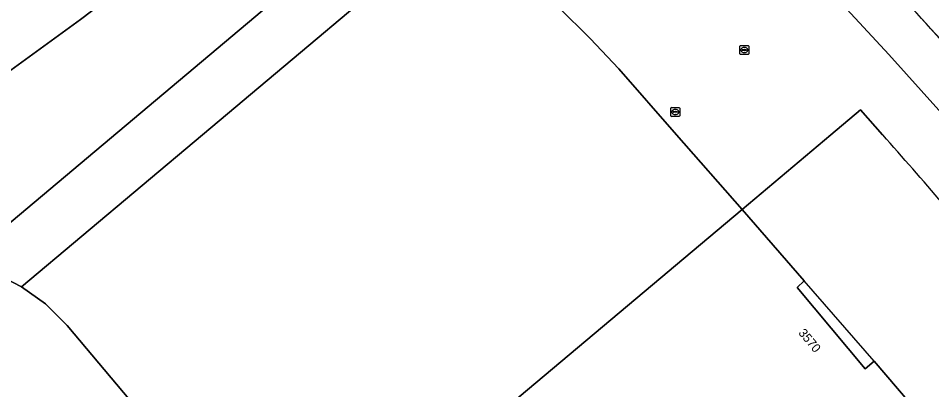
# Model space of a CAD drawing. Extents: x 155018 to 156648, y 383979 to 385733.
# Drawn here: x 156148.7 to 156251.8, y 384971.2 to 385013.1 of the extents above; entities that cross this region are included whole.
import ezdxf

# ---------------------------------------------------------------- set-up
doc = ezdxf.new("R2010")
doc.units = 0
for name, color, linetype in [('IMGEO_Berm_groen', 7, 'Continuous'), ('IMGEO_Erf', 7, 'Continuous'), ('IMGEO_Lijnafwatering', 7, 'Continuous'), ('IMGEO_Pand', 7, 'Continuous'), ('IMGEO_Pand_nummerreeks', 7, 'Continuous'), ('IMGEO_Pand_overbouw', 7, 'Continuous'), ('IMGEO_Parkeervlak_gesloten', 7, 'Continuous'), ('IMGEO_Rijbaan_lokaal_gesloten', 7, 'Continuous'), ('IMGEO_Rioolput', 7, 'Continuous')]:
    doc.layers.add(name, color=color, linetype=linetype)

msp = doc.modelspace()

# ---------------------------------------------------------------- linework, layer by layer
at = {"layer": 'IMGEO_Berm_groen'}
msp.add_arc((155763.78, 384570.83), 661.38, 40.58385, 42.9495, dxfattribs=at)
at = {"layer": 'IMGEO_Erf'}
msp.add_lwpolyline([(156135.24, 384998.63), (156144.05, 385004.56), (156155.67, 385013), (156166.53, 385021.24), (156160.85, 385024.42), (156153.42, 385027.05), (156149.17, 385028.05), (156144.17, 385029.48), (156134.8, 385031.23), (156127.87, 385032.29), (156116.01, 385033.17), (156104.08, 385033.29), (156101.58, 385033.48), (156098.39, 385033.04), (156096.64, 385032.11), (156095.77, 385030.98), (156095.27, 385029.3), (156094.83, 385027.42), (156095.02, 385026.11), (156098.08, 385020.43), (156103.02, 385009.25), (156115.01, 384985.64)], close=True, dxfattribs=at)
for points in [[(156197.93, 385023.95), (156196.24, 385025.29), (156192.48, 385027.71), (156141.91, 384985.22)], [(156147.07, 384983.84), (156149.02, 384982.84), (156169.44, 385000), (156197.93, 385023.95)], [(156246.23, 385000), (156243.73, 385002.8), (156240.39, 385000), (156230.36, 384991.57), (156237.37, 384983.51), (156236.58, 384982.76), (156244.26, 384973.58), (156245.28, 384974.45), (156251.86, 384966.76)]]:
    msp.add_lwpolyline(points, dxfattribs=at)
msp.add_arc((155711.97, 384526.03), 714.2, 39.92708, 41.57759, dxfattribs=at)
at = {"layer": 'IMGEO_Lijnafwatering'}
msp.add_lwpolyline([(156259.07, 385003.66), (156254.68, 385008.61), (156250.25, 385013.52), (156245.77, 385018.38)], dxfattribs=at)
at = {"layer": 'IMGEO_Pand'}
for points in [[(156144.05, 385004.56), (156135.24, 384998.63), (156115.01, 384985.64), (156103.02, 385009.25), (156098.08, 385020.43), (156095.02, 385026.11), (156094.83, 385027.42), (156095.27, 385029.3), (156095.77, 385030.98), (156096.64, 385032.11), (156098.39, 385033.04), (156101.58, 385033.48), (156104.08, 385033.29), (156116.01, 385033.17), (156127.87, 385032.29), (156134.8, 385031.23), (156144.17, 385029.48), (156149.17, 385028.05), (156153.42, 385027.05), (156160.85, 385024.42), (156166.53, 385021.24), (156155.67, 385013)], [(156149.02, 384982.84), (156151.74, 384980.93), (156154.19, 384978.46), (156161.91, 384969.28), (156170.48, 384959.01), (156179.32, 384948.68), (156230.36, 384991.57), (156222.96, 385000), (156216.44, 385007.43), (156213.23, 385010.86), (156209.65, 385014.4), (156205.77, 385018.02), (156205.29, 385017.58), (156205.57, 385017.35), (156202.32, 385014.64), (156196.34, 385021.8), (156198.66, 385023.75), (156198.17, 385024.13), (156197.93, 385023.95), (156169.44, 385000)]]:
    msp.add_lwpolyline(points, close=True, dxfattribs=at)
for points in [[(156141.91, 384985.22), (156192.48, 385027.71)], [(156251.86, 384966.76), (156245.28, 384974.45), (156244.26, 384973.58), (156236.58, 384982.76), (156237.37, 384983.51), (156230.36, 384991.57), (156179.32, 384948.68), (156214.39, 384906.7), (156235.7, 384881.73), (156237.7, 384879.35), (156288.15, 384921.74)]]:
    msp.add_lwpolyline(points, dxfattribs=at)
at = {"layer": 'IMGEO_Pand_overbouw'}
msp.add_lwpolyline([(156237.37, 384983.51), (156236.58, 384982.76), (156244.26, 384973.58), (156245.28, 384974.45)], close=True, dxfattribs=at)
at = {"layer": 'IMGEO_Parkeervlak_gesloten'}
msp.add_lwpolyline([(156177.39, 385068.3), (156168.23, 385071.42), (156162.97, 385067.25), (156166.58, 385066.2), (156175.51, 385063.16), (156184.07, 385059.49), (156192.4, 385055.31), (156200.47, 385050.65), (156207.96, 385045.75), (156215.14, 385040.42), (156222, 385034.68), (156228.08, 385028.73), (156234.07, 385022.69), (156239.97, 385016.56), (156241.21, 385015.25), (156246.92, 385009.04), (156252.56, 385002.76), (156258.12, 384996.41), (156260.96, 384993.13), (156263.77, 384989.83), (156266.56, 384986.51), (156272.76, 384987.61)], dxfattribs=at)
msp.add_arc((155761.89, 384567.9), 661.12, 40.81316, 43.02545, dxfattribs=at)
at = {"layer": 'IMGEO_Rijbaan_lokaal_gesloten'}
for points in [[(156252.56, 385002.76), (156246.92, 385009.04), (156241.21, 385015.25), (156239.97, 385016.56), (156234.07, 385022.69), (156228.08, 385028.73), (156222, 385034.68), (156215.14, 385040.42), (156207.96, 385045.75), (156200.47, 385050.65), (156192.4, 385055.31)], [(156147.12, 385046.97), (156150.64, 385046.25), (156160.99, 385043.14), (156164.38, 385041.95), (156174.39, 385037.87), (156183.99, 385032.9), (156187.14, 385031.14), (156192.48, 385027.71), (156196.24, 385025.29), (156197.93, 385023.95), (156198.17, 385024.13), (156198.66, 385023.75), (156201.96, 385021.24), (156205.77, 385018.02), (156209.65, 385014.4), (156213.23, 385010.86), (156216.44, 385007.43), (156222.96, 385000), (156230.36, 384991.57), (156240.39, 385000), (156243.73, 385002.8), (156246.23, 385000)], [(156188.64, 384800.15), (156145.95, 384865.84), (156148.75, 384873.51), (156153.12, 384885.93), (156153.57, 384887.3), (156165.07, 384920.62), (156168.5, 384930.43), (156170.79, 384937.03), (156170.84, 384937.15), (156172.17, 384941.06), (156172.71, 384942.67), (156173.42, 384951.21), (156172.91, 384954.16), (156171.51, 384957.26), (156170.48, 384959.01), (156161.91, 384969.28), (156154.19, 384978.46), (156151.74, 384980.93), (156149.02, 384982.84), (156147.07, 384983.84)]]:
    msp.add_lwpolyline(points, dxfattribs=at)
for centre, radius, start, end in [((155763.78, 384570.83), 661.38, 40.58385, 42.9495), ((155761.89, 384567.9), 661.12, 40.81316, 43.02545), ((155711.97, 384526.03), 714.2, 39.92708, 41.57759)]:
    msp.add_arc(centre, radius, start, end, dxfattribs=at)
at = {"layer": 'IMGEO_Rioolput'}
for p, q in [((156230.12, 385009.13), (156230.12, 385009.99)), ((156230.19, 385010.06), (156231.04, 385010.06)), ((156230.38, 385009.55), (156230.38, 385009.57)), ((156230.42, 385009.6), (156230.82, 385009.6)), ((156230.61, 385009.84), (156230.63, 385009.84)), ((156230.86, 385009.57), (156230.86, 385009.55)), ((156231.12, 385009.99), (156231.12, 385009.13)), ((156231.04, 385009.06), (156230.19, 385009.06)), ((156230.81, 385009.52), (156230.42, 385009.52)), ((156230.63, 385009.28), (156230.6, 385009.28)), ((156222.32, 385002.15), (156222.32, 385003)), ((156222.39, 385003.07), (156223.24, 385003.07)), ((156222.58, 385002.57), (156222.58, 385002.58)), ((156222.62, 385002.62), (156223.02, 385002.62)), ((156223.01, 385002.53), (156222.62, 385002.53)), ((156222.81, 385002.85), (156222.83, 385002.85)), ((156223.06, 385002.58), (156223.06, 385002.57)), ((156223.32, 385003), (156223.32, 385002.15)), ((156223.24, 385002.07), (156222.39, 385002.07)), ((156222.83, 385002.29), (156222.8, 385002.29))]:
    msp.add_line(p, q, dxfattribs=at)
for points in [[(156230.12, 385009.13), (156230.12, 385009.99)], [(156230.19, 385010.06), (156231.04, 385010.06)], [(156231.12, 385009.99), (156231.12, 385009.13)], [(156231.04, 385009.06), (156230.19, 385009.06)], [(156222.32, 385002.15), (156222.32, 385003)], [(156222.39, 385003.07), (156223.24, 385003.07)], [(156223.32, 385003), (156223.32, 385002.15)], [(156223.24, 385002.07), (156222.39, 385002.07)]]:
    msp.add_lwpolyline(points, dxfattribs=at)
for centre, radius, start, end in [((156230.19, 385009.98), 0.0765, 91.552, 178.448), ((156230.19, 385009.98), 0.0765, 91.552, 178.448), ((156230.42, 385009.56), 0.0403, 85.8775, 175.7526), ((156230.41, 385009.55), 0.0366, 178.938, 274.7102), ((156230.82, 385009.56), 0.043, 264.8664, 352.4533), ((156230.82, 385009.56), 0.0386, 1.7309, 96.639), ((156231.04, 385009.98), 0.0765, 1.552, 88.448), ((156231.04, 385009.98), 0.0765, 1.552, 88.448), ((156230.19, 385009.14), 0.0765, 181.552, 268.448), ((156230.19, 385009.14), 0.0765, 181.552, 268.448), ((156231.04, 385009.14), 0.0765, 271.552, 358.448), ((156231.04, 385009.14), 0.0765, 271.552, 358.448), ((156222.39, 385003), 0.0765, 91.552, 178.448), ((156222.39, 385003), 0.0765, 91.552, 178.448), ((156222.62, 385002.58), 0.0403, 85.8775, 175.7526), ((156222.61, 385002.57), 0.0366, 178.938, 274.7102), ((156223.02, 385002.57), 0.043, 264.8664, 352.4533), ((156223.02, 385002.58), 0.0386, 1.7309, 96.639), ((156223.24, 385003), 0.0765, 1.552, 88.448), ((156223.24, 385003), 0.0765, 1.552, 88.448), ((156222.39, 385002.15), 0.0765, 181.552, 268.448), ((156222.39, 385002.15), 0.0765, 181.552, 268.448), ((156223.24, 385002.15), 0.0765, 271.552, 358.448), ((156223.24, 385002.15), 0.0765, 271.552, 358.448)]:
    msp.add_arc(centre, radius, start, end, dxfattribs=at)
for centre, major_axis, ratio, start_param, end_param in [((156230.6, 385009.56), (-0.387, 0.002), 0.722429, 4.712389, 7.853982), ((156230.63, 385009.56), (-0.39, 0.002), 0.717154, 1.570796, 4.712389), ((156222.8, 385002.57), (-0.387, 0.002), 0.722429, 4.712389, 7.853982), ((156222.83, 385002.57), (-0.39, 0.002), 0.717154, 1.570796, 4.712389)]:
    msp.add_ellipse(centre, major_axis=major_axis, ratio=ratio, start_param=start_param, end_param=end_param, dxfattribs=at)

# ---------------------------------------------------------------- texts
at = {"layer": 'IMGEO_Pand_nummerreeks'}
msp.add_text('3570', height=1, rotation=309.816, dxfattribs=at).set_placement((156236.66, 384977.61))

doc.saveas('drawing.dxf')
